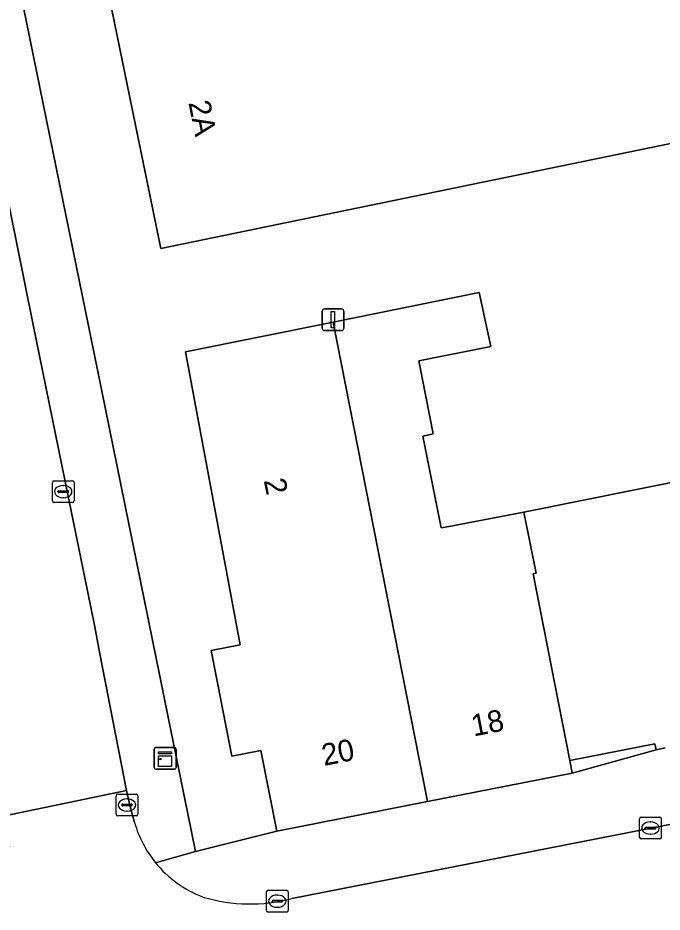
# Model space of a CAD drawing. Extents: x 160023 to 161302, y 384750 to 385707.
# Drawn here: x 160729.57 to 160759.16, y 384838.98 to 384880.03 of the extents above; entities that cross this region are included whole.
import ezdxf

# ---------------------------------------------------------------- set-up
doc = ezdxf.new("R2010")
doc.units = 0
for name, color, linetype in [('IMGEO_Erf', 7, 'Continuous'), ('IMGEO_Kast', 7, 'Continuous'), ('IMGEO_Kolk', 7, 'Continuous'), ('IMGEO_Lichtmast', 7, 'Continuous'), ('IMGEO_Pand', 7, 'Continuous'), ('IMGEO_Pand_nummerreeks', 7, 'Continuous'), ('IMGEO_Rijbaan_lokaal_open', 7, 'Continuous'), ('IMGEO_Voetpad_open', 7, 'Continuous')]:
    doc.layers.add(name, color=color, linetype=linetype)

msp = doc.modelspace()

# ---------------------------------------------------------------- linework, layer by layer
at = {"layer": 'IMGEO_Erf'}
for points in [[(160764.6, 384880.569), (160766.456, 384875.692), (160741.042, 384870.459), (160736.144, 384869.451), (160733.533, 384882.133)], [(160729.664, 384881.344), (160732.249, 384868.657), (160733.225, 384863.871), (160737.731, 384841.761), (160741.463, 384842.694), (160740.735, 384846.394), (160739.402, 384846.132), (160738.448, 384850.99), (160739.78, 384851.251), (160737.271, 384864.696), (160744.058, 384866.069), (160750.751, 384867.422), (160751.295, 384864.939), (160747.98, 384864.287), (160748.643, 384860.93), (160748.171, 384860.836), (160749.007, 384856.619), (160749.461, 384856.696), (160752.81, 384857.345), (160771.222, 384861.039)]]:
    msp.add_lwpolyline(points, dxfattribs=at)
msp.add_lwpolyline([(160758.888, 384846.431), (160758.827, 384846.709), (160754.915, 384845.94), (160755.026, 384845.361)], close=True, dxfattribs=at)
at = {"layer": 'IMGEO_Kast'}
for p, q in [((160735.835, 384845.616), (160735.835, 384846.457)), ((160735.835, 384846.457), (160735.835, 384845.616)), ((160735.91, 384846.541), (160736.751, 384846.541)), ((160736.751, 384846.541), (160735.91, 384846.541)), ((160736.835, 384846.466), (160736.835, 384845.625)), ((160736.835, 384845.625), (160736.835, 384846.466)), ((160736.76, 384845.541), (160735.919, 384845.541)), ((160735.919, 384845.541), (160736.76, 384845.541))]:
    msp.add_line(p, q, dxfattribs=at)
for points in [[(160736.03, 384846.331), (160736.63, 384846.331), (160736.63, 384846.246), (160736.03, 384846.246), (160736.03, 384846.331)], [(160736.03, 384846.156), (160736.63, 384846.156), (160736.63, 384845.667), (160736.03, 384845.667), (160736.03, 384846.156)]]:
    msp.add_lwpolyline(points, dxfattribs=at)
msp.add_circle((160736.114, 384846.005), 0.0377, dxfattribs=at)
for centre, start, end in [((160735.913, 384846.463), 92.4484, 184.2845), ((160735.913, 384846.463), 92.4484, 184.2845), ((160736.757, 384846.463), 2.4484, 94.2845), ((160736.757, 384846.463), 2.4484, 94.2845), ((160735.913, 384845.619), 182.4484, 274.2845), ((160735.913, 384845.619), 182.4484, 274.2845), ((160736.757, 384845.619), 272.4484, 4.2845), ((160736.757, 384845.619), 272.4484, 4.2845)]:
    msp.add_arc(centre, 0.0779, start, end, dxfattribs=at)
at = {"layer": 'IMGEO_Kolk'}
for p, q in [((160731.156, 384857.856), (160731.156, 384858.708)), ((160731.231, 384858.782), (160732.083, 384858.782)), ((160732.157, 384858.708), (160732.157, 384857.856)), ((160731.415, 384858.276), (160731.415, 384858.288)), ((160731.853, 384858.239), (160731.455, 384858.239)), ((160731.458, 384858.325), (160731.856, 384858.325)), ((160731.644, 384858.562), (160731.669, 384858.562)), ((160731.899, 384858.288), (160731.899, 384858.276)), ((160731.667, 384858.002), (160731.642, 384858.002)), ((160732.083, 384857.782), (160731.231, 384857.782)), ((160734.086, 384843.47), (160734.086, 384844.322)), ((160734.161, 384844.396), (160735.013, 384844.396)), ((160735.087, 384844.322), (160735.087, 384843.47)), ((160734.345, 384843.89), (160734.345, 384843.902)), ((160734.388, 384843.939), (160734.786, 384843.939)), ((160734.574, 384844.176), (160734.599, 384844.176)), ((160734.829, 384843.902), (160734.829, 384843.89)), ((160734.783, 384843.853), (160734.385, 384843.853)), ((160734.597, 384843.616), (160734.572, 384843.616)), ((160735.013, 384843.396), (160734.161, 384843.396)), ((160758.119, 384842.412), (160758.119, 384843.264)), ((160758.194, 384843.338), (160759.046, 384843.338)), ((160758.607, 384843.118), (160758.632, 384843.118)), ((160759.12, 384843.264), (160759.12, 384842.412)), ((160758.378, 384842.832), (160758.378, 384842.844)), ((160758.816, 384842.795), (160758.418, 384842.795)), ((160758.421, 384842.881), (160758.819, 384842.881)), ((160758.862, 384842.844), (160758.862, 384842.832)), ((160759.046, 384842.338), (160758.194, 384842.338)), ((160758.63, 384842.558), (160758.605, 384842.558)), ((160740.988, 384839.054), (160740.988, 384839.906)), ((160741.063, 384839.98), (160741.915, 384839.98)), ((160741.476, 384839.76), (160741.501, 384839.76)), ((160741.989, 384839.906), (160741.989, 384839.054)), ((160741.247, 384839.474), (160741.247, 384839.486)), ((160741.685, 384839.437), (160741.287, 384839.437)), ((160741.29, 384839.523), (160741.688, 384839.523)), ((160741.731, 384839.486), (160741.731, 384839.474)), ((160741.915, 384838.98), (160741.063, 384838.98)), ((160741.499, 384839.2), (160741.474, 384839.2))]:
    msp.add_line(p, q, dxfattribs=at)
for points in [[(160731.156, 384857.856), (160731.156, 384858.708)], [(160731.231, 384858.782), (160732.083, 384858.782)], [(160732.157, 384858.708), (160732.157, 384857.856)], [(160732.083, 384857.782), (160731.231, 384857.782)], [(160734.086, 384843.47), (160734.086, 384844.322)], [(160734.161, 384844.396), (160735.013, 384844.396)], [(160735.087, 384844.322), (160735.087, 384843.47)], [(160735.013, 384843.396), (160734.161, 384843.396)], [(160758.119, 384842.412), (160758.119, 384843.264)], [(160758.194, 384843.338), (160759.046, 384843.338)], [(160759.12, 384843.264), (160759.12, 384842.412)], [(160759.046, 384842.338), (160758.194, 384842.338)], [(160740.988, 384839.054), (160740.988, 384839.906)], [(160741.063, 384839.98), (160741.915, 384839.98)], [(160741.989, 384839.906), (160741.989, 384839.054)], [(160741.915, 384838.98), (160741.063, 384838.98)]]:
    msp.add_lwpolyline(points, dxfattribs=at)
for centre, radius, start, end in [((160731.233, 384858.706), 0.0765, 91.552, 178.448), ((160731.233, 384858.706), 0.0765, 91.552, 178.448), ((160732.081, 384858.706), 0.0765, 1.552, 88.448), ((160732.081, 384858.706), 0.0765, 1.552, 88.448), ((160731.455, 384858.285), 0.0403, 85.8775, 175.7526), ((160731.452, 384858.275), 0.0366, 178.938, 274.7102), ((160731.856, 384858.282), 0.043, 264.8664, 352.4533), ((160731.86, 384858.287), 0.0386, 1.7309, 96.639), ((160731.233, 384857.858), 0.0765, 181.552, 268.448), ((160731.233, 384857.858), 0.0765, 181.552, 268.448), ((160732.081, 384857.858), 0.0765, 271.552, 358.448), ((160732.081, 384857.858), 0.0765, 271.552, 358.448), ((160734.163, 384844.32), 0.0765, 91.552, 178.448), ((160734.163, 384844.32), 0.0765, 91.552, 178.448), ((160735.011, 384844.32), 0.0765, 1.552, 88.448), ((160735.011, 384844.32), 0.0765, 1.552, 88.448), ((160734.385, 384843.899), 0.0403, 85.8775, 175.7526), ((160734.382, 384843.889), 0.0366, 178.938, 274.7102), ((160734.786, 384843.896), 0.043, 264.8664, 352.4533), ((160734.79, 384843.901), 0.0386, 1.7309, 96.639), ((160734.163, 384843.472), 0.0765, 181.552, 268.448), ((160734.163, 384843.472), 0.0765, 181.552, 268.448), ((160735.011, 384843.472), 0.0765, 271.552, 358.448), ((160735.011, 384843.472), 0.0765, 271.552, 358.448), ((160758.196, 384843.262), 0.0765, 91.552, 178.448), ((160758.196, 384843.262), 0.0765, 91.552, 178.448), ((160759.044, 384843.262), 0.0765, 1.552, 88.448), ((160759.044, 384843.262), 0.0765, 1.552, 88.448), ((160758.418, 384842.841), 0.0403, 85.8775, 175.7526), ((160758.415, 384842.831), 0.0366, 178.938, 274.7102), ((160758.819, 384842.838), 0.043, 264.8664, 352.4533), ((160758.823, 384842.843), 0.0386, 1.7309, 96.639), ((160758.196, 384842.414), 0.0765, 181.552, 268.448), ((160758.196, 384842.414), 0.0765, 181.552, 268.448), ((160759.044, 384842.414), 0.0765, 271.552, 358.448), ((160759.044, 384842.414), 0.0765, 271.552, 358.448), ((160741.065, 384839.904), 0.0765, 91.552, 178.448), ((160741.065, 384839.904), 0.0765, 91.552, 178.448), ((160741.913, 384839.904), 0.0765, 1.552, 88.448), ((160741.913, 384839.904), 0.0765, 1.552, 88.448), ((160741.287, 384839.483), 0.0403, 85.8775, 175.7526), ((160741.284, 384839.473), 0.0366, 178.938, 274.7102), ((160741.688, 384839.48), 0.043, 264.8664, 352.4533), ((160741.692, 384839.485), 0.0386, 1.7309, 96.639), ((160741.065, 384839.056), 0.0765, 181.552, 268.448), ((160741.065, 384839.056), 0.0765, 181.552, 268.448), ((160741.913, 384839.056), 0.0765, 271.552, 358.448), ((160741.913, 384839.056), 0.0765, 271.552, 358.448)]:
    msp.add_arc(centre, radius, start, end, dxfattribs=at)
for centre, major_axis, ratio, start_param, end_param in [((160731.643, 384858.282), (-0.387, 0.002), 0.722429, 4.712389, 7.853982), ((160731.668, 384858.282), (-0.39, 0.002), 0.717154, 1.570796, 4.712389), ((160734.573, 384843.896), (-0.387, 0.002), 0.722429, 4.712389, 7.853982), ((160734.598, 384843.896), (-0.39, 0.002), 0.717154, 1.570796, 4.712389), ((160758.606, 384842.838), (-0.387, 0.002), 0.722429, 4.712389, 7.853982), ((160758.631, 384842.838), (-0.39, 0.002), 0.717154, 1.570796, 4.712389), ((160741.475, 384839.48), (-0.387, 0.002), 0.722429, 4.712389, 7.853982), ((160741.5, 384839.48), (-0.39, 0.002), 0.717154, 1.570796, 4.712389)]:
    msp.add_ellipse(centre, major_axis=major_axis, ratio=ratio, start_param=start_param, end_param=end_param, dxfattribs=at)
at = {"layer": 'IMGEO_Lichtmast'}
for p, q in [((160743.546, 384865.775), (160743.546, 384866.575)), ((160743.546, 384866.575), (160743.546, 384865.775)), ((160743.646, 384866.675), (160744.436, 384866.675)), ((160744.436, 384866.675), (160743.646, 384866.675)), ((160744.536, 384866.575), (160744.536, 384865.775)), ((160744.536, 384865.775), (160744.536, 384866.575)), ((160744.436, 384865.675), (160743.646, 384865.675)), ((160743.646, 384865.675), (160744.436, 384865.675))]:
    msp.add_line(p, q, dxfattribs=at)
msp.add_lwpolyline([(160743.966, 384866.55), (160744.116, 384866.55), (160744.116, 384865.8), (160743.966, 384865.8), (160743.966, 384866.55)], dxfattribs=at)
for centre, start, end in [((160743.646, 384866.575), 90, 180), ((160743.646, 384866.575), 90, 180), ((160744.436, 384866.575), 0, 90), ((160744.436, 384866.575), 360, 90), ((160743.646, 384865.775), 180, 270), ((160743.646, 384865.775), 180, 270), ((160744.436, 384865.775), 270, 0), ((160744.436, 384865.775), 270, 0)]:
    msp.add_arc(centre, 0.1, start, end, dxfattribs=at)
at = {"layer": 'IMGEO_Pand'}
for points in [[(160788.586, 384888.745), (160794.298, 384890.791), (160790.532, 384901.978), (160787.477, 384909.982), (160786.39, 384912.828), (160782.595, 384922.812), (160755.507, 384907.922), (160762.126, 384888.063), (160757.227, 384887.095), (160757.729, 384884.553), (160743.29, 384881.699), (160742.841, 384883.972), (160738.872, 384883.188), (160733.533, 384882.133), (160736.144, 384869.451), (160741.042, 384870.459), (160766.456, 384875.692), (160764.6, 384880.569), (160770.893, 384882.963), (160771.014, 384882.635), (160771.642, 384882.873), (160771.521, 384883.201), (160779.549, 384886.257), (160779.859, 384885.441)], [(160753.229, 384854.506), (160753.366, 384854.533), (160752.81, 384857.345), (160749.461, 384856.696), (160749.007, 384856.619), (160748.171, 384860.836), (160748.643, 384860.93), (160747.98, 384864.287), (160751.295, 384864.939), (160750.751, 384867.422), (160744.058, 384866.069), (160748.384, 384844.055), (160755.026, 384845.361), (160754.915, 384845.94)], [(160737.271, 384864.696), (160739.78, 384851.251), (160738.448, 384850.99), (160739.402, 384846.132), (160740.735, 384846.394), (160741.463, 384842.694), (160748.384, 384844.055), (160744.058, 384866.069)]]:
    msp.add_lwpolyline(points, close=True, dxfattribs=at)
msp.add_lwpolyline([(160771.222, 384861.039), (160752.81, 384857.345), (160753.366, 384854.533), (160753.229, 384854.506), (160754.915, 384845.94), (160758.827, 384846.709), (160758.888, 384846.431), (160759.289, 384846.519)], dxfattribs=at)
at = {"layer": 'IMGEO_Rijbaan_lokaal_open'}
for points in [[(160719.061, 384892.15), (160722.144, 384876.063), (160726.564, 384854.683), (160727.369, 384850.788), (160728.424, 384845.683), (160728.898, 384843.388), (160734.556, 384844.558), (160733.343, 384850.842), (160733.09, 384852.151), (160730.257, 384866.021), (160727.032, 384881.965), (160726.791, 384883.157), (160724.527, 384894.256)], [(160819.608, 384851.762), (160817.394, 384852.139), (160815.428, 384852.452), (160803.43, 384851.422), (160797.283, 384850.838), (160797.435, 384852.004), (160789.637, 384849.89), (160780.663, 384847.643), (160771.222, 384845.501), (160760.591, 384843.223), (160742.153, 384839.609)], [(160734.936, 384843.088), (160734.743, 384843.762), (160734.556, 384844.558), (160728.898, 384843.388), (160729.19, 384841.978)]]:
    msp.add_lwpolyline(points, dxfattribs=at)
for centre, radius, start, end in [((160739.907, 384844.507), 5.17, 195.9301, 219.0776), ((160739.891, 384844.491), 5.147, 219.054, 249.4009), ((160740.227, 384846.693), 7.341, 252.992, 285.2076)]:
    msp.add_arc(centre, radius, start, end, dxfattribs=at)
at = {"layer": 'IMGEO_Voetpad_open'}
for points in [[(160735.894, 384841.248), (160737.731, 384841.761), (160733.225, 384863.871), (160732.249, 384868.657), (160729.664, 384881.344), (160727.272, 384893.08), (160726.598, 384898.918), (160728.453, 384913.716), (160736.412, 384977.212)], [(160724.018, 384897.202), (160724.134, 384896.18), (160724.527, 384894.256), (160726.791, 384883.157), (160727.032, 384881.965), (160730.257, 384866.021), (160733.09, 384852.151), (160733.343, 384850.842), (160734.556, 384844.558), (160734.743, 384843.762), (160734.936, 384843.088)], [(160742.153, 384839.609), (160760.591, 384843.223), (160771.222, 384845.501), (160780.663, 384847.643), (160789.637, 384849.89)], [(160759.289, 384846.519), (160758.888, 384846.431), (160755.026, 384845.361), (160748.384, 384844.055), (160741.463, 384842.694), (160737.731, 384841.761), (160735.894, 384841.248)]]:
    msp.add_lwpolyline(points, dxfattribs=at)
for centre, radius, start, end in [((160739.907, 384844.507), 5.17, 195.9301, 219.0776), ((160739.891, 384844.491), 5.147, 219.054, 249.4009), ((160740.227, 384846.693), 7.341, 252.992, 285.2076)]:
    msp.add_arc(centre, radius, start, end, dxfattribs=at)

# ---------------------------------------------------------------- texts
at = {"layer": 'IMGEO_Pand_nummerreeks'}
for s, rotation, p in [('2A', 281.6308, (160737.399, 384876.143)), ('2', 281.1265, (160740.863, 384858.803)), ('18', 11.1268, (160750.5, 384847.04)), ('20', 11.1251, (160743.632, 384845.689))]:
    msp.add_text(s, height=1, rotation=rotation, dxfattribs=at).set_placement(p)

doc.saveas('drawing.dxf')
